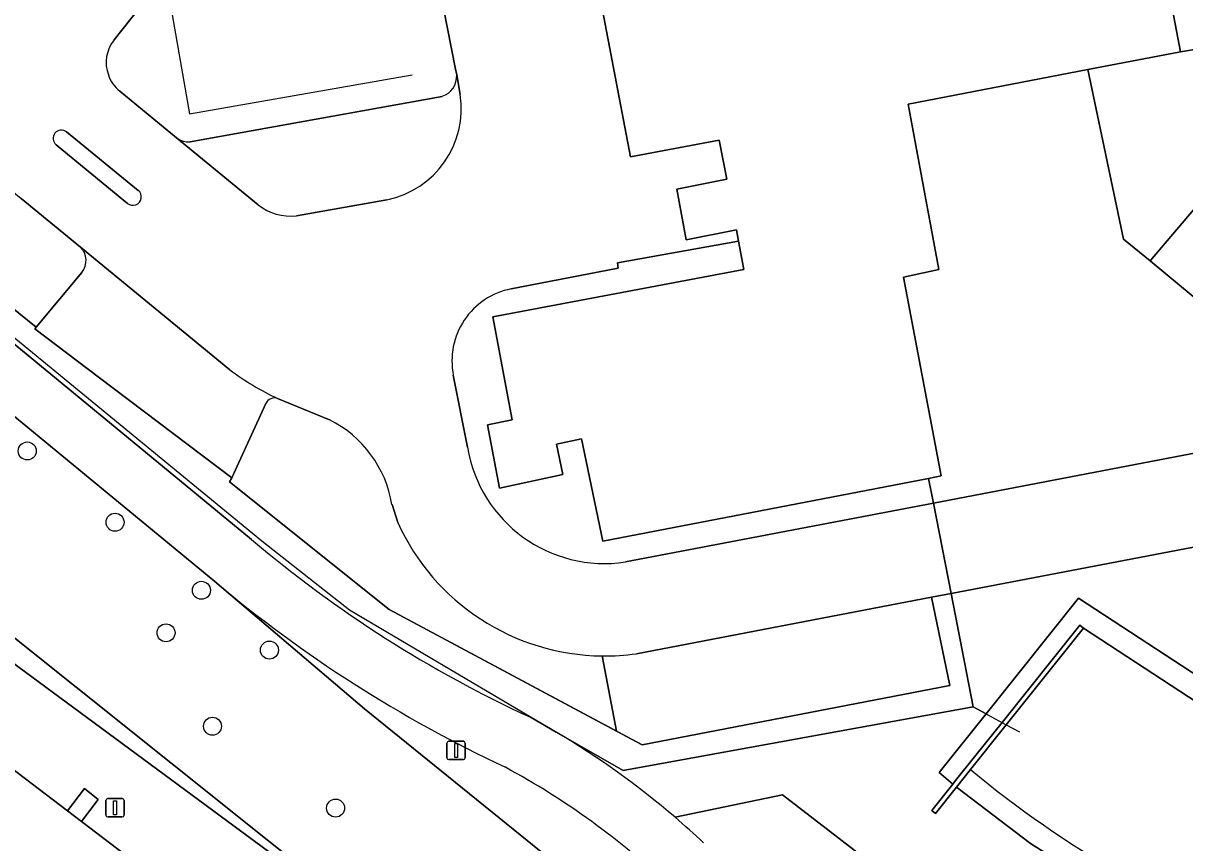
# Model space of a CAD drawing. Extents: x 158086 to 159499, y 382904 to 383981.
# Drawn here: x 159059.7 to 159122.8, y 383708.3 to 383752.8 of the extents above; entities that cross this region are included whole.
import ezdxf

# ---------------------------------------------------------------- set-up
doc = ezdxf.new("R2010")
doc.units = 0
for name, color, linetype in [('IMGEO_Berm_groen', 7, 'Continuous'), ('IMGEO_Berm_open', 7, 'Continuous'), ('IMGEO_Boom', 7, 'Continuous'), ('IMGEO_Groenvoorziening', 7, 'Continuous'), ('IMGEO_Haag', 7, 'Continuous'), ('IMGEO_Hek', 7, 'Continuous'), ('IMGEO_Lichtmast', 7, 'Continuous'), ('IMGEO_Muur', 7, 'Continuous'), ('IMGEO_Oever', 7, 'Continuous'), ('IMGEO_Pand', 7, 'Continuous'), ('IMGEO_Parkeervlak_gesloten', 7, 'Continuous'), ('IMGEO_Parkeervlak_open', 7, 'Continuous'), ('IMGEO_Rijbaan_lokaal_gesloten', 7, 'Continuous'), ('IMGEO_Rijbaan_regionaal_gesloten', 7, 'Continuous'), ('IMGEO_Verkeerseiland_open', 7, 'Continuous'), ('IMGEO_Voetpad_gesloten', 7, 'Continuous'), ('IMGEO_Voetpad_open', 7, 'Continuous'), ('IMGEO_Waterloop', 7, 'Continuous')]:
    doc.layers.add(name, color=color, linetype=linetype)

msp = doc.modelspace()

# ---------------------------------------------------------------- linework, layer by layer
at = {"layer": 'IMGEO_Berm_groen'}
msp.add_lwpolyline([(158969.077, 383788.862), (158963.368, 383793.075), (158929.248, 383818.252), (158928.402, 383818.589), (158927.446, 383818.695), (158926.495, 383818.522), (158924.953, 383817.753), (158925.324, 383817.469), (158937.137, 383810.244), (158978.934, 383779.172), (159030.868, 383738.885), (159072.659, 383708.042), (159082.721, 383700.616), (159072.943, 383708.425), (159046.929, 383729.198), (159036.552, 383737.15)], close=True, dxfattribs=at)
for points in [[(159274.053, 383594.261), (159274.18, 383595.204), (159266.84, 383596.291), (159263.069, 383597.281), (159259.918, 383598.363), (159253.78, 383600.966), (159198.75, 383627.345), (159181.001, 383636.404), (159164.377, 383645.559), (159147.178, 383655.599), (159129.505, 383666.708), (159113.692, 383677.256), (159082.721, 383700.616), (159072.659, 383708.042), (159030.868, 383738.885)], [(159046.874, 383721.57), (159062.093, 383710.009), (159063.001, 383711.213), (159063.757, 383710.622), (159062.847, 383709.415), (159069.763, 383704.144), (159078.005, 383697.864), (159078.913, 383699.068), (159079.669, 383698.477), (159078.773, 383697.288), (159094.066, 383685.825), (159094.941, 383687.054), (159095.713, 383686.483), (159094.836, 383685.251)]]:
    msp.add_lwpolyline(points, dxfattribs=at)
at = {"layer": 'IMGEO_Berm_open'}
msp.add_lwpolyline([(159062.847, 383709.415), (159063.757, 383710.622), (159063.001, 383711.213), (159062.093, 383710.009)], close=True, dxfattribs=at)
at = {"layer": 'IMGEO_Boom'}
for centre in [(159059.896, 383729.56), (159064.668, 383725.689), (159069.361, 383721.987), (159067.438, 383719.677), (159073.058, 383718.741), (159069.964, 383714.597), (159076.651, 383710.152)]:
    msp.add_circle(centre, 0.489, dxfattribs=at)
at = {"layer": 'IMGEO_Groenvoorziening'}
for points in [[(159014.98, 383773.429), (159007.962, 383779.777), (159000, 383785.641), (158972.724, 383805.711), (158972.097, 383804.858), (158972.132, 383804.833), (158972.03, 383804.707), (158995.374, 383787.462), (159000, 383783.909), (159003.102, 383781.527), (159041.409, 383750), (159072.084, 383724.754)], [(159087.276, 383715.072), (159088.646, 383714.286), (159092.283, 383712.2), (159111.307, 383715.662), (159110.105, 383721.812), (159109.042, 383721.609), (159110.037, 383716.811), (159093.313, 383713.59), (159091.918, 383714.335), (159079.557, 383720.938), (159070.891, 383727.88), (159071.013, 383728.101), (159063.833, 383733.533), (159060.309, 383736.199), (159060.387, 383736.293), (159055.647, 383740.09), (159043.559, 383750), (159014.98, 383773.429)], [(159127.069, 383734.788), (159120.917, 383739.898), (159119.475, 383741.079), (159117.525, 383750.288), (159107.767, 383748.406), (159109.443, 383739.423), (159107.515, 383739.012), (159109.568, 383728.203), (159108.881, 383728.071), (159109.144, 383726.728), (159125.78, 383729.906)], [(159058.238, 383743.135), (159055.647, 383740.09), (159060.387, 383736.293), (159062.858, 383739.268)], [(159062.798, 383740.641), (159059.559, 383743.285)], [(159076.325, 383731.258), (159073.504, 383732.418)], [(159072.869, 383732.138), (159071.013, 383728.101), (159070.891, 383727.88), (159079.557, 383720.938), (159091.918, 383714.335), (159091.137, 383718.421)], [(159080.03, 383725.68), (159079.719, 383726.644)], [(159136.352, 383726.831), (159110.105, 383721.812), (159111.307, 383715.662), (159112.009, 383715.28), (159112.145, 383715.449), (159117.026, 383721.563), (159126.912, 383715.093)], [(159070.084, 383722.467), (159078.218, 383715.543), (159105.029, 383693.834), (159131.713, 383671.97), (159171.619, 383645.102), (159214.22, 383622.196), (159254.865, 383603.557), (159254.107, 383601.603), (159259.77, 383599.242), (159266.864, 383616.392), (159267.294, 383616.192), (159267.401, 383616.452)], [(159123.162, 383703.194), (159118.681, 383705.528), (159114.414, 383708.234), (159110.391, 383711.292), (159109.247, 383709.86), (159109.046, 383710.021), (159110.193, 383711.457), (159109.947, 383711.665), (159109.701, 383711.874), (159109.456, 383712.084), (159112.009, 383715.28), (159111.307, 383715.662), (159092.283, 383712.2), (159088.646, 383714.286)], [(159095.1, 383709.653), (159100.938, 383710.865), (159111.293, 383702.882)], [(159111.293, 383702.882), (159100.938, 383710.865), (159095.1, 383709.653)]]:
    msp.add_lwpolyline(points, dxfattribs=at)
msp.add_lwpolyline([(159078.218, 383715.543), (159070.084, 383722.467), (159042.981, 383744.783), (159040.532, 383741.876), (159038.526, 383739.494), (159046.929, 383729.198), (159072.943, 383708.425), (159082.721, 383700.616), (159113.692, 383677.256), (159129.505, 383666.708), (159147.178, 383655.599), (159164.377, 383645.559), (159181.001, 383636.404), (159198.75, 383627.345), (159253.78, 383600.966), (159253.954, 383601.304), (159254.107, 383601.603), (159254.865, 383603.557), (159214.22, 383622.196), (159171.619, 383645.102), (159131.713, 383671.97), (159105.029, 383693.834)], close=True, dxfattribs=at)
for centre, radius, start, end in [((159062.086, 383739.922), 1.011, 319.7091, 45.29535), ((159073.339, 383731.933), 0.512, 71.14893, 156.44074), ((159073.487, 383725.615), 6.316, 9.37326, 63.30219), ((159091.265, 383730.745), 12.324, 204.26402, 269.40259), ((159115.013, 383775.354), 66.358, 229.68877, 245.29176), ((159116.752, 383778.061), 72.585, 229.98878, 244.82834), ((159064.408, 383673.709), 47.265, 49.50625, 59.14844), ((159065.849, 383675.336), 42.103, 46.49551, 61.59217), ((159064.932, 383674.288), 46.484, 46.96615, 49.53377)]:
    msp.add_arc(centre, radius, start, end, dxfattribs=at)
at = {"layer": 'IMGEO_Haag'}
for points in [[(159000, 383785.641), (158972.724, 383805.711), (158972.097, 383804.858), (158972.132, 383804.833), (158972.03, 383804.707), (158995.374, 383787.462), (159000, 383783.909), (159003.102, 383781.527), (159041.409, 383750), (159072.084, 383724.754)], [(159087.276, 383715.072), (159088.646, 383714.286), (159092.283, 383712.2), (159111.307, 383715.662), (159110.105, 383721.812), (159109.042, 383721.609), (159110.037, 383716.811), (159093.313, 383713.59), (159079.557, 383720.938), (159070.891, 383727.88), (159071.013, 383728.101), (159063.833, 383733.533), (159060.309, 383736.199), (159060.387, 383736.293), (159055.647, 383740.09), (159043.559, 383750), (159014.98, 383773.429), (159007.962, 383779.777), (159000, 383785.641)]]:
    msp.add_lwpolyline(points, dxfattribs=at)
msp.add_arc((159115.013, 383775.354), 66.358, 229.68877, 245.29176, dxfattribs=at)
at = {"layer": 'IMGEO_Hek'}
for points in [[(159087.276, 383715.072), (159077.418, 383720.905), (159072.654, 383724.663), (159000, 383784.331), (158972.132, 383804.833)], [(159108.881, 383728.071), (159109.144, 383726.728)], [(159109.144, 383726.728), (159110.105, 383721.812)], [(159110.105, 383721.812), (159111.307, 383715.662)], [(159111.307, 383715.662), (159092.283, 383712.2), (159088.646, 383714.286)], [(159111.307, 383715.662), (159113.102, 383714.685)], [(159113.102, 383714.685), (159113.818, 383714.295)]]:
    msp.add_lwpolyline(points, dxfattribs=at)
at = {"layer": 'IMGEO_Lichtmast'}
for p, q in [((159082.707, 383712.884), (159082.707, 383713.684)), ((159082.707, 383713.684), (159082.707, 383712.884)), ((159082.807, 383713.784), (159083.597, 383713.784)), ((159083.597, 383713.784), (159082.807, 383713.784)), ((159083.697, 383713.684), (159083.697, 383712.884)), ((159083.697, 383712.884), (159083.697, 383713.684)), ((159083.597, 383712.784), (159082.807, 383712.784)), ((159082.807, 383712.784), (159083.597, 383712.784)), ((159064.169, 383709.767), (159064.169, 383710.567)), ((159064.169, 383710.567), (159064.169, 383709.767)), ((159064.269, 383710.667), (159065.059, 383710.667)), ((159065.059, 383710.667), (159064.269, 383710.667)), ((159065.159, 383710.567), (159065.159, 383709.767)), ((159065.159, 383709.767), (159065.159, 383710.567)), ((159065.059, 383709.667), (159064.269, 383709.667)), ((159064.269, 383709.667), (159065.059, 383709.667))]:
    msp.add_line(p, q, dxfattribs=at)
for points in [[(159083.127, 383713.659), (159083.277, 383713.659), (159083.277, 383712.909), (159083.127, 383712.909), (159083.127, 383713.659)], [(159064.589, 383710.542), (159064.739, 383710.542), (159064.739, 383709.792), (159064.589, 383709.792), (159064.589, 383710.542)]]:
    msp.add_lwpolyline(points, dxfattribs=at)
for centre, start, end in [((159082.807, 383713.684), 90, 180), ((159082.807, 383713.684), 90, 180), ((159083.597, 383713.684), 0, 90), ((159083.597, 383713.684), 360, 90), ((159082.807, 383712.884), 180, 270), ((159082.807, 383712.884), 180, 270), ((159083.597, 383712.884), 270, 0), ((159083.597, 383712.884), 270, 0), ((159064.269, 383710.567), 90, 180), ((159064.269, 383710.567), 90, 180), ((159065.059, 383710.567), 0, 90), ((159065.059, 383710.567), 360, 90), ((159064.269, 383709.767), 180, 270), ((159064.269, 383709.767), 180, 270), ((159065.059, 383709.767), 270, 0), ((159065.059, 383709.767), 270, 0)]:
    msp.add_arc(centre, 0.1, start, end, dxfattribs=at)
at = {"layer": 'IMGEO_Muur'}
msp.add_lwpolyline([(159079.922, 383755.39), (159067.766, 383753.261), (159068.711, 383747.881), (159080.81, 383750)], dxfattribs=at)
msp.add_lwpolyline([(159117.288, 383719.928), (159117.088, 383720.088), (159112.872, 383714.81), (159111.453, 383713.033), (159110.349, 383711.652), (159110.193, 383711.457), (159109.046, 383710.021), (159109.247, 383709.86), (159110.391, 383711.292), (159111.156, 383712.249), (159113.102, 383714.685)], close=True, dxfattribs=at)
at = {"layer": 'IMGEO_Oever'}
for points in [[(159111.156, 383712.249), (159110.391, 383711.292), (159114.414, 383708.234), (159118.681, 383705.528), (159123.162, 383703.194), (159127.826, 383701.249), (159133.805, 383698.458), (159139.996, 383696.175), (159146.357, 383694.417), (159152.842, 383693.195), (159159.406, 383692.519), (159166.004, 383692.393), (159173.141, 383692.727), (159180.262, 383693.318), (159187.358, 383694.165), (159208.466, 383700.307), (159215.436, 383703.876), (159222.098, 383707.992), (159228.408, 383712.631), (159234.325, 383717.76), (159239.811, 383723.349)], [(159126.912, 383715.093), (159117.026, 383721.563), (159112.145, 383715.449), (159112.009, 383715.28), (159109.456, 383712.084), (159109.701, 383711.874), (159109.947, 383711.665), (159110.193, 383711.457), (159110.349, 383711.652), (159111.453, 383713.033), (159112.872, 383714.81), (159117.088, 383720.088), (159117.288, 383719.928), (159126.291, 383714.036)]]:
    msp.add_lwpolyline(points, dxfattribs=at)
msp.add_arc((159148.382, 383757.09), 58.28, 230.30101, 249.86545, dxfattribs=at)
at = {"layer": 'IMGEO_Pand'}
msp.add_lwpolyline([(159089.849, 383760.359), (159092.678, 383745.544), (159097.498, 383746.454), (159097.923, 383744.328), (159095.189, 383743.787), (159095.698, 383741.042), (159098.438, 383741.573), (159098.552, 383740.97), (159098.846, 383739.42), (159085.194, 383736.855), (159086.249, 383731.26), (159084.911, 383730.973), (159085.558, 383727.546), (159089.002, 383728.275), (159088.653, 383729.929), (159090.008, 383730.215), (159091.184, 383724.667), (159108.881, 383728.071), (159109.568, 383728.203), (159107.515, 383739.012), (159109.443, 383739.423), (159107.767, 383748.406), (159117.525, 383750.288), (159122.563, 383751.259), (159119.882, 383765.325)], dxfattribs=at)
at = {"layer": 'IMGEO_Parkeervlak_gesloten'}
for points in [[(159083.427, 383748.93), (159083.236, 383750)], [(159082.451, 383748.835), (159068.76, 383746.369)], [(159068.013, 383746.577), (159072.451, 383742.934)], [(159074.522, 383742.34), (159079.44, 383743.213)]]:
    msp.add_lwpolyline(points, dxfattribs=at)
for centre, radius, start, end in [((159082.067, 383749.941), 1.17, 289.14398, 2.91028), ((159078.428, 383748.167), 5.057, 281.54103, 8.67562), ((159068.628, 383747.34), 0.98, 231.1382, 277.74239), ((159074.235, 383745.247), 2.921, 232.35441, 275.6379)]:
    msp.add_arc(centre, radius, start, end, dxfattribs=at)
at = {"layer": 'IMGEO_Parkeervlak_open'}
for points in [[(159070.901, 383733.977), (159062.798, 383740.641)], [(159062.858, 383739.268), (159060.387, 383736.293), (159060.309, 383736.199), (159063.833, 383733.533), (159071.013, 383728.101), (159072.869, 383732.138)], [(159091.137, 383718.421), (159091.918, 383714.335), (159093.313, 383713.59), (159110.037, 383716.811), (159109.042, 383721.609)], [(159109.042, 383721.609), (159093.005, 383718.543)]]:
    msp.add_lwpolyline(points, dxfattribs=at)
for centre, radius, start, end in [((159062.086, 383739.922), 1.011, 319.7091, 45.29535), ((159079.612, 383745.57), 14.501, 233.07638, 245.08679), ((159073.339, 383731.933), 0.512, 71.14893, 156.44074), ((159091.28, 383730.588), 12.168, 269.32489, 278.14853)]:
    msp.add_arc(centre, radius, start, end, dxfattribs=at)
at = {"layer": 'IMGEO_Rijbaan_lokaal_gesloten'}
for points in [[(159064.622, 383751.912), (159066.988, 383754.918), (159067.274, 383755.184), (159061.313, 383786.475)], [(159017.349, 383777.872), (159051.364, 383750), (159059.559, 383743.285), (159062.798, 383740.641), (159070.901, 383733.977)], [(159086.192, 383738.371), (159092.005, 383739.494), (159091.965, 383739.795), (159098.552, 383740.97), (159098.438, 383741.573), (159095.698, 383741.042), (159095.189, 383743.787), (159097.923, 383744.328), (159097.498, 383746.454), (159092.678, 383745.544), (159089.849, 383760.359), (159087.305, 383759.85), (159086.28, 383765.04), (159086.251, 383765.19), (159084.678, 383764.896), (159086.674, 383754.444), (159082.518, 383753.621), (159083.172, 383750.321), (159083.236, 383750), (159083.427, 383748.93)], [(159072.451, 383742.934), (159068.013, 383746.577), (159064.926, 383749.109)], [(159062.039, 383746.901), (159065.925, 383743.726)], [(159065.343, 383743.019), (159061.469, 383746.199)], [(159079.44, 383743.213), (159074.522, 383742.34)], [(159083.825, 383729.762), (159083.051, 383733.673)], [(159073.504, 383732.418), (159076.325, 383731.258)], [(159125.78, 383729.906), (159109.144, 383726.728), (159110.105, 383721.812), (159136.352, 383726.831)], [(159079.719, 383726.644), (159080.03, 383725.68)], [(159093.005, 383718.543), (159109.042, 383721.609), (159110.105, 383721.812), (159109.144, 383726.728), (159092.411, 383723.532)]]:
    msp.add_lwpolyline(points, dxfattribs=at)
for centre, radius, start, end in [((159066.154, 383750.676), 1.969, 141.10253, 200.07003), ((159066.19, 383750.652), 1.995, 199.08029, 230.67037), ((159078.428, 383748.167), 5.057, 281.54103, 8.67562), ((159061.755, 383746.549), 0.452, 51.10311, 230.74605), ((159065.637, 383743.37), 0.458, 230.10022, 50.97759), ((159074.235, 383745.247), 2.921, 232.35441, 275.6379), ((159086.969, 383734.453), 3.994, 101.21008, 191.25794), ((159079.612, 383745.57), 14.501, 233.07638, 245.08679), ((159073.487, 383725.615), 6.316, 9.37326, 63.30219), ((159091.261, 383730.979), 7.535, 189.29267, 278.77806), ((159091.265, 383730.745), 12.324, 204.26402, 269.40259), ((159091.28, 383730.588), 12.168, 269.32489, 278.14853)]:
    msp.add_arc(centre, radius, start, end, dxfattribs=at)
at = {"layer": 'IMGEO_Rijbaan_regionaal_gesloten'}
msp.add_lwpolyline([(159009.14, 383745.793), (159067.635, 383701.28), (159069.763, 383704.144), (159062.847, 383709.415), (159062.093, 383710.009), (159046.874, 383721.57)], dxfattribs=at)
at = {"layer": 'IMGEO_Verkeerseiland_open'}
for points in [[(159065.925, 383743.726), (159062.039, 383746.901)], [(159061.469, 383746.199), (159065.343, 383743.019)]]:
    msp.add_lwpolyline(points, dxfattribs=at)
for centre, radius, start, end in [((159061.755, 383746.549), 0.452, 51.10311, 230.74605), ((159065.637, 383743.37), 0.458, 230.10022, 50.97759)]:
    msp.add_arc(centre, radius, start, end, dxfattribs=at)
at = {"layer": 'IMGEO_Voetpad_gesloten'}
for points in [[(159072.084, 383724.754), (159041.409, 383750), (159003.102, 383781.527), (159000, 383783.909), (158995.374, 383787.462), (158972.03, 383804.707), (158970.094, 383802.316), (158993.653, 383784.956), (159000, 383780.098), (159001.257, 383779.136), (159036.644, 383750), (159042.981, 383744.783), (159070.084, 383722.467)], [(159119.905, 383765.912), (159119.882, 383765.325), (159122.563, 383751.259), (159127.002, 383751.997)], [(159128.701, 383749.065), (159120.917, 383739.898), (159127.069, 383734.788)], [(159088.646, 383714.286), (159087.276, 383715.072)]]:
    msp.add_lwpolyline(points, dxfattribs=at)
msp.add_lwpolyline([(159117.525, 383750.288), (159119.475, 383741.079), (159120.917, 383739.898), (159128.701, 383749.065), (159128.118, 383750), (159127.002, 383751.997), (159122.563, 383751.259)], close=True, dxfattribs=at)
for centre, radius, start, end in [((159115.013, 383775.354), 66.358, 229.68877, 245.29176), ((159116.752, 383778.061), 72.585, 229.98878, 244.82834), ((159064.408, 383673.709), 47.265, 49.50625, 59.14844), ((159065.849, 383675.336), 42.103, 46.49551, 61.59217), ((159064.932, 383674.288), 46.484, 46.96615, 49.53377)]:
    msp.add_arc(centre, radius, start, end, dxfattribs=at)
at = {"layer": 'IMGEO_Voetpad_open'}
for points in [[(159083.236, 383750), (159083.172, 383750.321), (159082.518, 383753.621), (159081.15, 383759.73), (159076.575, 383758.882), (159077.14, 383755.967), (159073.635, 383755.27), (159072.378, 383755.011), (159072.173, 383756.166), (159067.481, 383755.286), (159067.274, 383755.184), (159066.988, 383754.918), (159064.622, 383751.912)], [(159064.926, 383749.109), (159068.013, 383746.577)], [(159068.76, 383746.369), (159082.451, 383748.835)], [(159092.411, 383723.532), (159109.144, 383726.728), (159108.881, 383728.071), (159091.184, 383724.667), (159090.008, 383730.215), (159088.653, 383729.929), (159089.002, 383728.275), (159085.558, 383727.546), (159084.911, 383730.973), (159086.249, 383731.26), (159085.194, 383736.855), (159098.846, 383739.42), (159098.552, 383740.97), (159091.965, 383739.795), (159092.005, 383739.494), (159086.192, 383738.371)], [(159083.051, 383733.673), (159083.825, 383729.762)]]:
    msp.add_lwpolyline(points, dxfattribs=at)
for centre, radius, start, end in [((159066.154, 383750.676), 1.969, 141.10253, 200.07003), ((159066.19, 383750.652), 1.995, 199.08029, 230.67037), ((159082.067, 383749.941), 1.17, 289.14398, 2.91028), ((159068.628, 383747.34), 0.98, 231.1382, 277.74239), ((159086.969, 383734.453), 3.994, 101.21008, 191.25794), ((159091.261, 383730.979), 7.535, 189.29267, 278.77806)]:
    msp.add_arc(centre, radius, start, end, dxfattribs=at)
at = {"layer": 'IMGEO_Waterloop'}
msp.add_lwpolyline([(159126.291, 383714.036), (159117.288, 383719.928), (159113.102, 383714.685), (159111.156, 383712.249)], dxfattribs=at)
msp.add_arc((159148.382, 383757.09), 58.28, 230.30101, 249.86545, dxfattribs=at)

doc.saveas('drawing.dxf')
